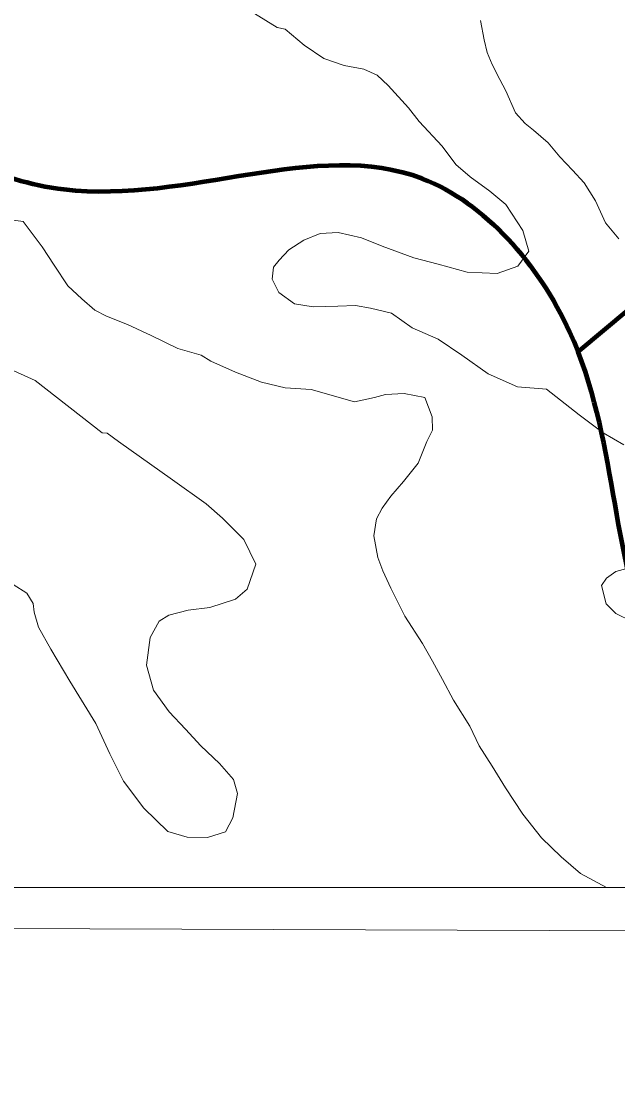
# Model space of a CAD drawing. Extents: x 553962 to 842807, y 8883888 to 9032388.
# Drawn here: x 689843 to 691702, y 8948911 to 8952246 of the extents above; entities that cross this region are included whole.
import ezdxf

# ---------------------------------------------------------------- set-up
doc = ezdxf.new("R2010")
doc.units = 0
doc.header["$LTSCALE"] = 160
for name, color, linetype, lineweight in [('2', 7, 'Continuous', 13), ('27', 7, 'Continuous', 90), ('4', 7, 'Continuous', 13)]:
    doc.layers.add(name, color=color, linetype=linetype, lineweight=lineweight)

msp = doc.modelspace()

# ---------------------------------------------------------------- linework, layer by layer
at = {"layer": '2'}
msp.add_line((565315.3, 8949866.8), (791497.7, 8949052.2), dxfattribs=at)
at = {"layer": '27'}
msp.add_lwpolyline([(691582, 8951218.7), (697371.2, 8956056), (705081.2, 8958366.8), (713138.6, 8969695)], dxfattribs=at)
for points in [[(637260.6, 8972975.8), (641524.5, 8971056.2), (652526.1, 8965412.7), (653164.3, 8965062.8), (670790.5, 8953770.1), (686194, 8943929.9), (696283.3, 8937647.1)], [(694874, 8947402.7), (694491.4, 8947729), (693981.6, 8948105.1), (692654.2, 8949437.3), (691811.8, 8950292), (691552.9, 8951277.6), (691093.4, 8951755.3), (689976, 8951721.8), (689441.2, 8951996.3), (689158.9, 8952576.6), (688699.5, 8953029), (687605.5, 8953400.8), (685873.4, 8954400.8), (684752.3, 8955101.5), (681638, 8958243.7), (680641.1, 8959527.7), (679425.4, 8960995.9)]]:
    msp.add_spline(points, degree=3, dxfattribs=at)
at = {"layer": '4'}
for points in [[(690629.1, 8951479.6), (690646.4, 8951501.8), (690676.7, 8951533.7), (690723.4, 8951563.8), (690774.9, 8951584.8), (690830.8, 8951587.9), (690903.8, 8951571.4), (690967.6, 8951545.1), (691066.6, 8951508.6), (691142, 8951489.5), (691232.5, 8951464.7), (691326.2, 8951460.1), (691390.4, 8951483.2), (691425.1, 8951530.2), (691405.8, 8951594.3), (691352.8, 8951674.9), (691303.5, 8951717.2), (691241.6, 8951761.2), (691197.3, 8951799.6), (691154.9, 8951856.9), (691082.8, 8951934.3), (691050, 8951976), (690986.5, 8952045.5), (690952.1, 8952078.4), (690911.1, 8952096.9), (690849.2, 8952108.7), (690786.5, 8952129.9), (690724.5, 8952171.4), (690665.4, 8952221.7), (690640.2, 8952226.4), (690521, 8952300.4)], [(690521, 8952300.4), (690640.2, 8952226.4), (690665.4, 8952221.7), (690724.5, 8952171.4), (690786.5, 8952129.9), (690849.2, 8952108.7), (690911.1, 8952096.9), (690952.1, 8952078.4), (690986.5, 8952045.5), (691050, 8951976), (691082.8, 8951934.3), (691154.9, 8951856.9), (691197.3, 8951799.6), (691241.6, 8951761.2), (691303.5, 8951717.2), (691352.8, 8951674.9), (691405.8, 8951594.3), (691425.1, 8951530.2), (691390.4, 8951483.2), (691326.2, 8951460.1), (691232.5, 8951464.7), (691142, 8951489.5), (691066.6, 8951508.6), (690967.6, 8951545.1), (690903.8, 8951571.4), (690830.8, 8951587.9), (690774.9, 8951584.8), (690723.4, 8951563.8), (690676.7, 8951533.7), (690646.4, 8951501.8), (690629.1, 8951479.6), (690625.3, 8951442.9), (690645.4, 8951400.4), (690694.9, 8951365.6), (690752.9, 8951356), (690829.1, 8951358.4), (690885, 8951360.2), (690931.7, 8951352.2), (690997, 8951336), (691061.4, 8951290.6), (691142.7, 8951256), (691216.1, 8951205.8), (691298.6, 8951147.4), (691390.1, 8951106.9), (691479.7, 8951099.5), (691582.2, 8951019.8), (691656.3, 8950963.9), (691721, 8950926.1)], [(691274, 8952248.5), (691285.9, 8952188.5), (691294.6, 8952148.8), (691311.1, 8952111.5), (691334.8, 8952065), (691353.5, 8952029.6), (691383.1, 8951960.5), (691413.7, 8951927.7), (691439.6, 8951906.5), (691485.1, 8951866.8), (691521.7, 8951823.7), (691560.8, 8951781.7), (691597.5, 8951742.4), (691632.3, 8951686.6), (691664.1, 8951618.2), (691705.5, 8951568.6)], [(691705.5, 8951568.6), (691664.1, 8951618.2), (691632.3, 8951686.6), (691597.5, 8951742.4), (691560.8, 8951781.7), (691521.7, 8951823.7), (691485.1, 8951866.8), (691439.6, 8951906.5), (691413.7, 8951927.7), (691383.1, 8951960.5), (691353.5, 8952029.6), (691334.8, 8952065), (691311.1, 8952111.5), (691294.6, 8952148.8), (691285.9, 8952188.5), (691274, 8952248.5)], [(689794.6, 8951629.5), (689848.9, 8951622.5), (689908.2, 8951543), (689945.6, 8951485.9), (689987.7, 8951422.2), (690031.9, 8951381.4), (690072.6, 8951345.7), (690108.7, 8951326.7), (690173.8, 8951301.5), (690247.4, 8951267.2), (690331, 8951226.2), (690403.8, 8951205.9), (690433.6, 8951187.1), (690511, 8951152.6), (690591.2, 8951121.9), (690665.4, 8951104.1), (690746.4, 8951098.7), (690882, 8951059.7), (690943.4, 8951074), (690978, 8951082.9), (691036.5, 8951085.9), (691100.7, 8951073.5), (691124, 8951013.1), (691125.1, 8950972.4)], [(691270.6, 8949987.9), (691241, 8950049.9), (691190.6, 8950130.3), (691156.1, 8950195), (691125.1, 8950251.9), (691094, 8950307.5), (691038.7, 8950391.9), (690994.8, 8950479.7), (690970.1, 8950533.9), (690953.8, 8950575.1), (690942.2, 8950642.7), (690950.4, 8950695.7), (690968.1, 8950729.3), (690994.8, 8950766.4), (691034.4, 8950812), (691079.6, 8950868.8), (691107.3, 8950936.3), (691125.1, 8950972.4), (691124, 8951013.1), (691100.7, 8951073.5), (691036.5, 8951085.9), (690978, 8951082.9), (690943.4, 8951074), (690882, 8951059.7), (690746.4, 8951098.7), (690665.4, 8951104.1), (690591.2, 8951121.9), (690511, 8951152.6), (690433.6, 8951187.1), (690403.8, 8951205.9), (690331, 8951226.2), (690247.4, 8951267.2), (690173.8, 8951301.5), (690108.7, 8951326.7), (690072.6, 8951345.7), (690031.9, 8951381.4), (689987.7, 8951422.2), (689945.6, 8951485.9), (689908.2, 8951543), (689848.9, 8951622.5), (689794.6, 8951629.5)], [(691721, 8950926.1), (691656.3, 8950963.9), (691582.2, 8951019.8), (691479.7, 8951099.5), (691390.1, 8951106.9), (691298.6, 8951147.4), (691216.1, 8951205.8), (691142.7, 8951256), (691061.4, 8951290.6), (690997, 8951336), (690931.7, 8951352.2), (690885, 8951360.2), (690829.1, 8951358.4), (690752.9, 8951356), (690694.9, 8951365.6), (690645.4, 8951400.4), (690625.3, 8951442.9), (690629.1, 8951479.6)], [(689797.3, 8951167.6), (689886, 8951126.4), (690094.6, 8950963.1), (690111.1, 8950962.5), (690145.7, 8950937.1), (690314, 8950817), (690419.2, 8950742.3), (690469.7, 8950697.4), (690537.1, 8950631.6), (690573.7, 8950554.2), (690546.9, 8950476.5), (690510.2, 8950444.8), (690430.7, 8950419.7), (690363.1, 8950410.6), (690303, 8950395), (690273.2, 8950377), (690244.7, 8950326), (690232.8, 8950240.1), (690255.4, 8950162), (690303.8, 8950094.3), (690355.2, 8950040.5), (690402.8, 8949988), (690460.5, 8949932.7), (690504.4, 8949883), (690516.8, 8949839.4), (690502.8, 8949763.8), (690479.7, 8949720.2), (690423.2, 8949703.1), (690359.8, 8949704.1), (690299.5, 8949721.5), (690224.7, 8949793.9), (690161.7, 8949878.5), (690119.1, 8949963.8), (690075.4, 8950057.9), (689993.8, 8950190.2), (689935.2, 8950289.9), (689897, 8950358.5), (689883.4, 8950404.7), (689880.5, 8950431.4), (689860.1, 8950463.8), (689774.5, 8950517.6)], [(689886, 8951126.4), (689797.3, 8951167.6)], [(689897, 8950358.5), (689935.2, 8950289.9), (689993.8, 8950190.2), (690075.4, 8950057.9), (690119.1, 8949963.8), (690161.7, 8949878.5), (690224.7, 8949793.9), (690299.5, 8949721.5), (690359.8, 8949704.1), (690423.2, 8949703.1), (690479.7, 8949720.2), (690502.8, 8949763.8), (690516.8, 8949839.4), (690504.4, 8949883), (690460.5, 8949932.7), (690402.8, 8949988), (690355.2, 8950040.5), (690303.8, 8950094.3), (690255.4, 8950162), (690232.8, 8950240.1), (690244.7, 8950326), (690273.2, 8950377), (690303, 8950395), (690363.1, 8950410.6), (690430.7, 8950419.7), (690510.2, 8950444.8), (690546.9, 8950476.5), (690573.7, 8950554.2), (690537.1, 8950631.6), (690469.7, 8950697.4), (690419.2, 8950742.3), (690314, 8950817), (690145.7, 8950937.1), (690111.1, 8950962.5), (690094.6, 8950963.1), (689886, 8951126.4)], [(691125.1, 8950972.4), (691107.3, 8950936.3), (691079.6, 8950868.8), (691034.4, 8950812), (690994.8, 8950766.4), (690968.1, 8950729.3), (690950.4, 8950695.7), (690942.2, 8950642.7), (690953.8, 8950575.1), (690970.1, 8950533.9), (690994.8, 8950479.7), (691038.7, 8950391.9), (691094, 8950307.5), (691125.1, 8950251.9), (691156.1, 8950195), (691190.6, 8950130.3), (691241, 8950049.9), (691270.6, 8949987.9), (691310.2, 8949924.4), (691352.2, 8949856.9), (691406.4, 8949775.1), (691464.7, 8949702), (691526.1, 8949642.8), (691586.4, 8949589.9), (691667.5, 8949547), (692255, 8949547)], [(691798.4, 8950351.2), (691696.1, 8950400.5), (691665.5, 8950430.7), (691651, 8950488.3), (691667, 8950510.6), (691695.6, 8950531.2), (691753.3, 8950546.9)], [(691753.3, 8950546.9), (691695.6, 8950531.2), (691667, 8950510.6), (691651, 8950488.3), (691665.5, 8950430.7), (691696.1, 8950400.5), (691798.4, 8950351.2)], [(689774.5, 8950517.6), (689860.1, 8950463.8), (689880.5, 8950431.4), (689883.4, 8950404.7), (689897, 8950358.5)], [(689529.1, 8949547), (691667.5, 8949547), (691586.4, 8949589.9), (691526.1, 8949642.8), (691464.7, 8949702), (691406.4, 8949775.1), (691352.2, 8949856.9), (691310.2, 8949924.4), (691270.6, 8949987.9)]]:
    msp.add_lwpolyline(points, dxfattribs=at)

doc.saveas('drawing.dxf')
